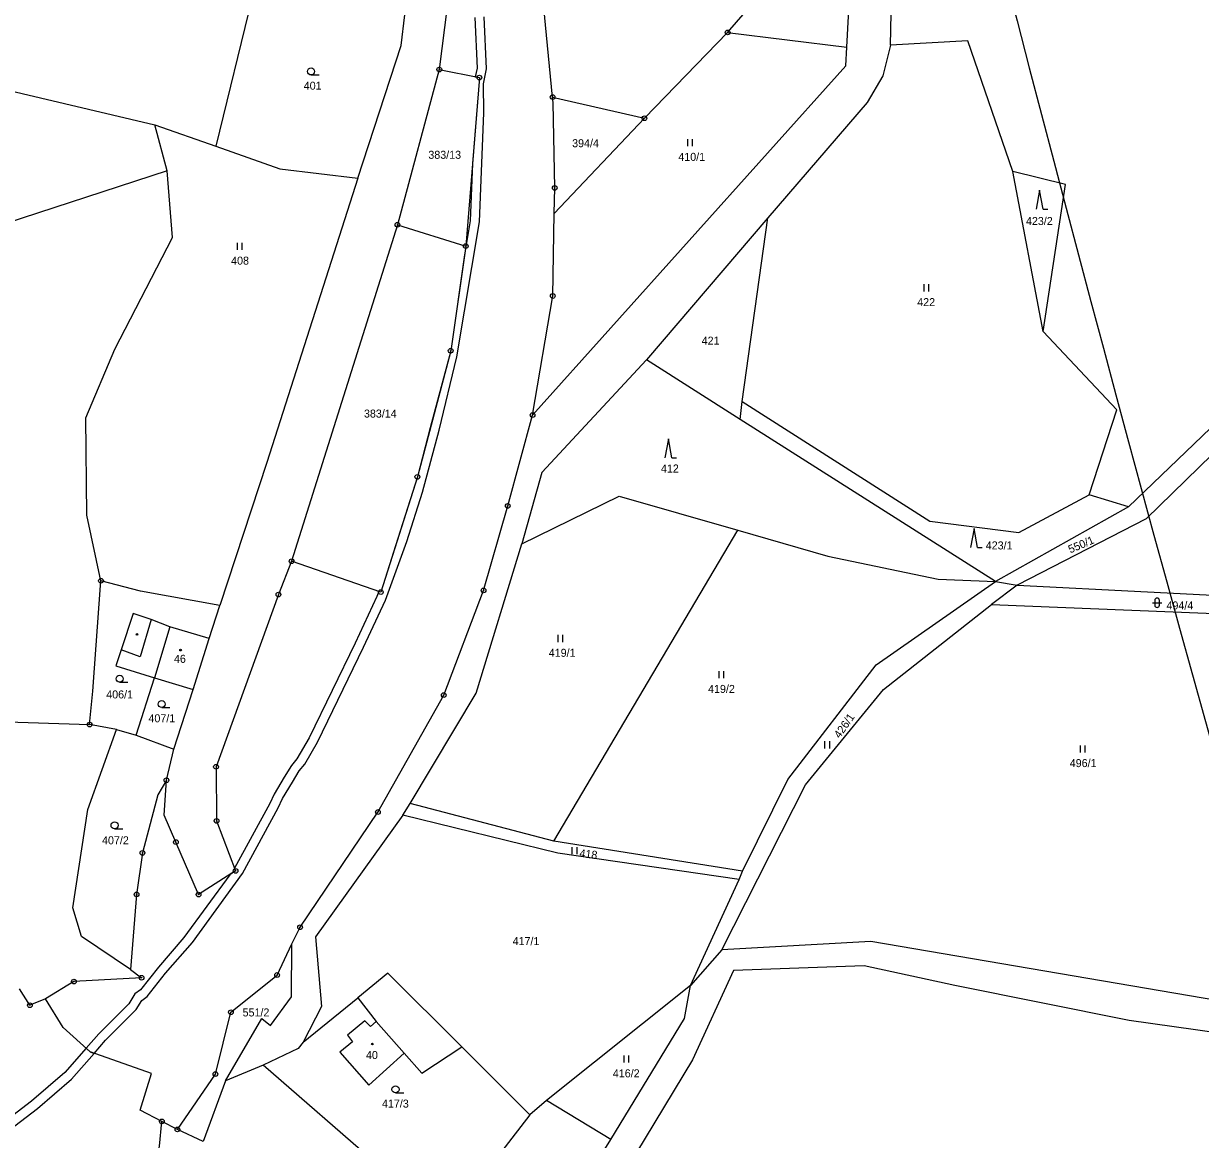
# Model space of a CAD drawing. Extents: x -680203 to -673936, y -1102717 to -1093650.
# Drawn here: x -677506.6 to -677256.6, y -1097345 to -1097107.9 of the extents above; entities that cross this region are included whole.
import ezdxf

# ---------------------------------------------------------------- set-up
doc = ezdxf.new("R2010")
doc.units = 0
for name, color, linetype in [('_Ideová část', 7, 'Continuous'), ('_Řešené území', 7, 'Continuous'), ('SOxx02xx_Koleje_param další_Popis10', 7, 'Continuous'), ('SOxxxxxx_Koleje_hlavní_body_Popis10', 7, 'Continuous'), ('SOxxxxxx_Koleje_LN_parametry_Popis10', 7, 'Continuous'), ('SOxxxxxx_Koleje_param další_Popis10', 7, 'Continuous'), ('SOxxxxxx_Osa_bod_P', 7, 'Continuous'), ('SOxxxxxx_Staničení_Popis10', 7, 'Continuous'), ('x_prac', 7, 'Continuous')]:
    doc.layers.add(name, color=color, linetype=linetype)

msp = doc.modelspace()

# ---------------------------------------------------------------- linework, layer by layer
at = {"layer": '_Ideová část'}
msp.add_circle((-677321.69, -1096651.16), 1076.75, dxfattribs=at)
at = {"layer": '_Řešené území'}
for radius, start, end in [(8402.25, 187.102556, 195.801382), (8602.25, 187.075524, 195.834409)]:
    msp.add_arc((-668968.6, -1094948.57), radius, start, end, dxfattribs=at)
at = {"layer": 'SOxx02xx_Koleje_param další_Popis10'}
for centre, radius in [((-677357.04, -1097109.76), 0.5), ((-677357.04, -1097109.76), 0.0303), ((-677418.29, -1097117.66), 0.5), ((-677418.29, -1097117.66), 0.0303), ((-677409.78, -1097119.37), 0.5), ((-677409.78, -1097119.37), 0.0303), ((-677394.23, -1097123.5), 0.5), ((-677394.23, -1097123.5), 0.0303), ((-677374.72, -1097128.01), 0.5), ((-677374.72, -1097128.01), 0.0303), ((-677393.78, -1097142.81), 0.5), ((-677393.78, -1097142.81), 0.0303), ((-677427.18, -1097150.63), 0.5), ((-677427.18, -1097150.63), 0.0303), ((-677412.68, -1097155.18), 0.5), ((-677412.68, -1097155.18), 0.0303), ((-677394.18, -1097165.77), 0.5), ((-677394.18, -1097165.77), 0.0303), ((-677415.88, -1097177.39), 0.5), ((-677415.88, -1097177.39), 0.0303), ((-677398.49, -1097191.07), 0.5), ((-677398.49, -1097191.07), 0.0303), ((-677422.96, -1097204.2), 0.5), ((-677422.96, -1097204.2), 0.0303), ((-677403.76, -1097210.38), 0.5), ((-677403.76, -1097210.38), 0.0303), ((-677449.69, -1097222.13), 0.5), ((-677449.69, -1097222.13), 0.0303), ((-677490.16, -1097226.27), 0.5), ((-677490.16, -1097226.27), 0.0303), ((-677430.72, -1097228.69), 0.5), ((-677408.89, -1097228.32), 0.5), ((-677408.89, -1097228.32), 0.0303), ((-677452.48, -1097229.2), 0.5), ((-677452.48, -1097229.2), 0.0303), ((-677430.72, -1097228.69), 0.0303), ((-677417.36, -1097250.55), 0.5), ((-677417.36, -1097250.55), 0.0303), ((-677492.58, -1097256.83), 0.5), ((-677492.58, -1097256.83), 0.0303), ((-677465.73, -1097265.79), 0.5), ((-677465.73, -1097265.79), 0.0303), ((-677476.25, -1097268.65), 0.5), ((-677476.25, -1097268.65), 0.0303), ((-677431.33, -1097275.4), 0.5), ((-677431.33, -1097275.4), 0.0303), ((-677465.6, -1097277.29), 0.5), ((-677465.6, -1097277.29), 0.0303), ((-677474.26, -1097281.79), 0.5), ((-677474.26, -1097281.79), 0.0303), ((-677481.36, -1097284.09), 0.5), ((-677481.36, -1097284.09), 0.0303), ((-677461.56, -1097287.92), 0.5), ((-677461.56, -1097287.92), 0.0303), ((-677482.59, -1097292.9), 0.5), ((-677482.59, -1097292.9), 0.0303), ((-677469.43, -1097292.94), 0.5), ((-677469.43, -1097292.94), 0.0303), ((-677447.88, -1097299.89), 0.5), ((-677447.88, -1097299.89), 0.0303), ((-677481.54, -1097310.6), 0.5), ((-677481.54, -1097310.6), 0.0303), ((-677452.74, -1097310.03), 0.5), ((-677452.74, -1097310.03), 0.0303), ((-677495.9, -1097311.42), 0.5), ((-677495.9, -1097311.42), 0.0303), ((-677505.27, -1097316.44), 0.5), ((-677505.27, -1097316.44), 0.5), ((-677505.27, -1097316.44), 0.0303), ((-677505.27, -1097316.44), 0.0303), ((-677462.56, -1097317.93), 0.5), ((-677462.56, -1097317.93), 0.0303), ((-677465.84, -1097331.07), 0.5), ((-677465.84, -1097331.07), 0.0303), ((-677477.23, -1097341.14), 0.5), ((-677477.23, -1097341.14), 0.5), ((-677477.23, -1097341.14), 0.0303), ((-677477.23, -1097341.14), 0.0303), ((-677473.93, -1097342.84), 0.5), ((-677473.93, -1097342.84), 0.5), ((-677473.93, -1097342.84), 0.0303), ((-677473.93, -1097342.84), 0.0303)]:
    msp.add_circle(centre, radius, dxfattribs=at)
at = {"layer": 'SOxxxxxx_Koleje_hlavní_body_Popis10'}
for p, q in [((-677445.54, -1097118.81), (-677443.79, -1097118.81)), ((-677365.49, -1097133.94), (-677365.49, -1097132.44)), ((-677364.49, -1097133.94), (-677364.49, -1097132.44)), ((-677290.77, -1097143.29), (-677291.52, -1097147.29)), ((-677290.02, -1097147.29), (-677290.77, -1097143.29)), ((-677290.02, -1097147.29), (-677289.02, -1097147.29)), ((-677461.16, -1097155.99), (-677461.16, -1097154.49)), ((-677460.16, -1097155.99), (-677460.16, -1097154.49)), ((-677315.33, -1097164.79), (-677315.33, -1097163.29)), ((-677314.33, -1097164.79), (-677314.33, -1097163.29)), ((-677369.63, -1097196.14), (-677370.38, -1097200.14)), ((-677368.88, -1097200.14), (-677369.63, -1097196.14)), ((-677368.88, -1097200.14), (-677367.88, -1097200.14)), ((-677304.71, -1097215.19), (-677305.46, -1097219.19)), ((-677303.96, -1097219.19), (-677304.71, -1097215.19)), ((-677303.96, -1097219.19), (-677302.96, -1097219.19)), ((-677266.32, -1097230.44), (-677266.32, -1097231.44)), ((-677265.32, -1097231.44), (-677265.32, -1097230.44)), ((-677266.82, -1097230.94), (-677264.82, -1097230.94)), ((-677393.04, -1097239.29), (-677393.04, -1097237.79)), ((-677392.04, -1097239.29), (-677392.04, -1097237.79)), ((-677358.82, -1097246.98), (-677358.82, -1097245.48)), ((-677357.82, -1097246.98), (-677357.82, -1097245.48)), ((-677486.2, -1097247.83), (-677484.45, -1097247.83)), ((-677477.26, -1097253.22), (-677475.51, -1097253.22)), ((-677336.37, -1097261.88), (-677336.37, -1097260.38)), ((-677335.37, -1097261.88), (-677335.37, -1097260.38)), ((-677282.06, -1097262.74), (-677282.06, -1097261.24)), ((-677281.06, -1097262.74), (-677281.06, -1097261.24)), ((-677487.28, -1097278.98), (-677485.53, -1097278.98)), ((-677390.04, -1097284.34), (-677390.04, -1097282.84)), ((-677389.04, -1097284.34), (-677389.04, -1097282.84)), ((-677379.05, -1097328.65), (-677379.05, -1097327.15)), ((-677378.05, -1097328.65), (-677378.05, -1097327.15)), ((-677427.6, -1097335.07), (-677425.85, -1097335.07))]:
    msp.add_line(p, q, dxfattribs=at)
for centre in [(-677445.54, -1097118.06), (-677486.2, -1097247.08), (-677477.26, -1097252.47), (-677487.28, -1097278.23), (-677427.6, -1097334.32)]:
    msp.add_circle(centre, 0.75, dxfattribs=at)
for centre, start, end in [((-677265.82, -1097230.44), 0, 180), ((-677265.82, -1097231.44), 180, 359.9879)]:
    msp.add_arc(centre, 0.5, start, end, dxfattribs=at)
at = {"layer": 'SOxxxxxx_Koleje_LN_parametry_Popis10'}
for points in [[(-677410.75, -1097106.63), (-677410.26, -1097117.37), (-677410.65, -1097119.2), (-677409.78, -1097119.37), (-677411.26, -1097137.6), (-677411.73, -1097149.83), (-677412.95, -1097157.05), (-677415.88, -1097177.39), (-677420.21, -1097193.79), (-677422.96, -1097204.2), (-677427.1, -1097217.27), (-677430.72, -1097228.69), (-677431.17, -1097228.53), (-677431.57, -1097229.63), (-677436.19, -1097239.54), (-677445.93, -1097259.65), (-677448.53, -1097264.09), (-677449.68, -1097265.51), (-677451.22, -1097268.02), (-677453.35, -1097271.59), (-677454.33, -1097273.56), (-677461.79, -1097287.3), (-677461.56, -1097287.92), (-677462.82, -1097288.72), (-677472.57, -1097302.07), (-677477.98, -1097308.38), (-677481.77, -1097313.16), (-677482.99, -1097314.06), (-677484.28, -1097316.14), (-677490.63, -1097322.52), (-677493.33, -1097325.6), (-677492.49, -1097326.37), (-677491.62, -1097326.68), (-677489.17, -1097323.88), (-677482.7, -1097317.38), (-677481.49, -1097315.44), (-677480.37, -1097314.6)], [(-677480.37, -1097314.6), (-677476.44, -1097309.66), (-677470.75, -1097303.09), (-677460.13, -1097288.45), (-677452.55, -1097274.48), (-677451.59, -1097272.55), (-677449.5, -1097269.06), (-677448.06, -1097266.67), (-677446.87, -1097265.21), (-677444.17, -1097260.59), (-677434.39, -1097240.4), (-677429.71, -1097230.39), (-677425.22, -1097217.9), (-677421.88, -1097207.43), (-677418.29, -1097194.29), (-677414.58, -1097178.71), (-677409.73, -1097150.03), (-677408.84, -1097126.88), (-677408.93, -1097120.72), (-677408.26, -1097117.53), (-677408.75, -1097106.47)], [(-677514.83, -1097346.87), (-677503.68, -1097338.41), (-677496.4, -1097332.14), (-677491.62, -1097326.68), (-677492.49, -1097326.37), (-677493.33, -1097325.6), (-677497.82, -1097330.72), (-677504.94, -1097336.85), (-677515.99, -1097345.23)]]:
    msp.add_lwpolyline(points, dxfattribs=at)
at = {"layer": 'SOxxxxxx_Koleje_param další_Popis10'}
for centre in [(-677482.53, -1097237.67), (-677473.26, -1097241.01), (-677432.51, -1097324.7)]:
    msp.add_circle(centre, 0.175, dxfattribs=at)
at = {"layer": 'SOxxxxxx_Staničení_Popis10'}
for p, q in [((-677479.53, -1097234.48), (-677481.83, -1097242.4)), ((-677475.51, -1097236.08), (-677478.81, -1097246.9)), ((-677481.83, -1097242.4), (-677485.88, -1097240.94)), ((-677431.71, -1097319.93), (-677425.73, -1097326.67))]:
    msp.add_line(p, q, dxfattribs=at)
at = {"layer": 'x_prac'}
for p, q in [((-677322.42, -1097112.45), (-677321.65, -1097076.09)), ((-677331.72, -1097112.89), (-677330.3, -1097087.72)), ((-677457.6, -1097100.49), (-677465.78, -1097133.95)), ((-677357.04, -1097109.76), (-677351.84, -1097103.76)), ((-677374.72, -1097128.01), (-677357.04, -1097109.76)), ((-677357.04, -1097109.76), (-677331.72, -1097112.89)), ((-677418.29, -1097117.66), (-677427.18, -1097150.63)), ((-677394.23, -1097123.5), (-677374.72, -1097128.01)), ((-677393.87, -1097148.22), (-677374.72, -1097128.01)), ((-677478.73, -1097129.39), (-677465.78, -1097133.95)), ((-677476.12, -1097139.16), (-677478.73, -1097129.39)), ((-677192.46, -1097134.11), (-677271.89, -1097210.57)), ((-677290.02, -1097173.3), (-677296.49, -1097139.35)), ((-677427.18, -1097150.63), (-677449.69, -1097222.13)), ((-677427.18, -1097150.63), (-677412.68, -1097155.18)), ((-677348.48, -1097149.16), (-677374.27, -1097179.36)), ((-677353.97, -1097188.21), (-677348.48, -1097149.16)), ((-677354.4, -1097192.01), (-677374.27, -1097179.36)), ((-677354.4, -1097192.01), (-677353.97, -1097188.21)), ((-677300.16, -1097226.41), (-677354.4, -1097192.01)), ((-677271.89, -1097210.57), (-677280.25, -1097207.99)), ((-677271.89, -1097210.57), (-677300.16, -1097226.41)), ((-677393.99, -1097281.61), (-677354.9, -1097215.52)), ((-677295.53, -1097227.18), (-677300.99, -1097231.32)), ((-677300.16, -1097226.41), (-677295.53, -1097227.18)), ((-677467.19, -1097238.54), (-677464.91, -1097231.54)), ((-677470.61, -1097249.4), (-677467.19, -1097238.54)), ((-677482.71, -1097259.06), (-677478.81, -1097246.9)), ((-677478.81, -1097246.9), (-677470.61, -1097249.4)), ((-677474.67, -1097262.02), (-677470.61, -1097249.4)), ((-677536.12, -1097255.38), (-677492.58, -1097256.83)), ((-677486.84, -1097257.88), (-677492.58, -1097256.83)), ((-677486.84, -1097257.88), (-677482.71, -1097259.06)), ((-677482.71, -1097259.06), (-677474.67, -1097262.02)), ((-677476.25, -1097268.65), (-677474.67, -1097262.02)), ((-677426.03, -1097276.09), (-677424.49, -1097273.56)), ((-677393.99, -1097281.61), (-677424.49, -1097273.56)), ((-677353.88, -1097288), (-677393.99, -1097281.61)), ((-677354.63, -1097289.72), (-677353.88, -1097288)), ((-677364.91, -1097312.26), (-677354.63, -1097289.72)), ((-677358.26, -1097304.67), (-677364.91, -1097312.26)), ((-677364.91, -1097312.26), (-677395.52, -1097336.71)), ((-677447.18, -1097324.3), (-677435.57, -1097314.89)), ((-677413.48, -1097325.29), (-677399.06, -1097339.71)), ((-677455.73, -1097329.2), (-677463.7, -1097332.53)), ((-677416.94, -1097362.86), (-677455.73, -1097329.2)), ((-677463.7, -1097332.53), (-677468.48, -1097345.43)), ((-677395.52, -1097336.71), (-677399.06, -1097339.71)), ((-677381.89, -1097344.96), (-677395.52, -1097336.71)), ((-677399.06, -1097339.71), (-677416.94, -1097362.86)), ((-677473.93, -1097342.84), (-677477.23, -1097341.14)), ((-677473.93, -1097342.84), (-677477.23, -1097341.14)), ((-677468.48, -1097345.43), (-677473.93, -1097342.84)), ((-677468.48, -1097345.43), (-677473.93, -1097342.84))]:
    msp.add_line(p, q, dxfattribs=at)
for points in [[(-677443.17, -1096962.7), (-677427.52, -1097009.03), (-677420.49, -1097035.16), (-677416.24, -1097062.08), (-677415.32, -1097075.02), (-677414.11, -1097075.16), (-677415.48, -1097095.28), (-677418.29, -1097117.66)], [(-677394.23, -1097123.5), (-677397.35, -1097091.2), (-677400.8, -1097065.61)], [(-677435.58, -1097140.74), (-677426.43, -1097112.56), (-677425.6, -1097106.02)], [(-677540.95, -1097112.38), (-677512.05, -1097121.58), (-677478.73, -1097129.39)], [(-677398.49, -1097191.07), (-677331.95, -1097116.86), (-677331.72, -1097112.89)], [(-677322.42, -1097112.45), (-677324.11, -1097119.03), (-677327.41, -1097124.65), (-677348.48, -1097149.16)], [(-677296.49, -1097139.35), (-677306.03, -1097111.53), (-677322.42, -1097112.45)], [(-677418.29, -1097117.66), (-677409.78, -1097119.37), (-677412.68, -1097155.18)], [(-677393.87, -1097148.22), (-677393.78, -1097142.81), (-677394.12, -1097124.71), (-677394.23, -1097123.5)], [(-677465.78, -1097133.95), (-677452.16, -1097138.74), (-677435.58, -1097140.74)], [(-677476.12, -1097139.16), (-677541.43, -1097160.47), (-677544.87, -1097154.47), (-677554.03, -1097153.87), (-677561.98, -1097136.26)], [(-677490.16, -1097226.27), (-677493.2, -1097212.35), (-677493.36, -1097191.63), (-677487.22, -1097177.07), (-677474.98, -1097153.33), (-677476.12, -1097139.16)], [(-677435.58, -1097140.74), (-677454.9, -1097201.12), (-677464.91, -1097231.54)], [(-677290.02, -1097173.3), (-677285.24, -1097142.1), (-677296.49, -1097139.35)], [(-677192.37, -1097139.27), (-677268.15, -1097213.08), (-677295.53, -1097227.18)], [(-677398.49, -1097191.07), (-677394.18, -1097165.77), (-677393.87, -1097148.22)], [(-677412.68, -1097155.18), (-677415.88, -1097177.39), (-677422.96, -1097204.2), (-677430.72, -1097228.69), (-677449.69, -1097222.13)], [(-677280.25, -1097207.99), (-677274.36, -1097189.94), (-677290.02, -1097173.3)], [(-677374.27, -1097179.36), (-677396.48, -1097203.25), (-677400.76, -1097218.43)], [(-677353.97, -1097188.21), (-677314.07, -1097213.61), (-677295.18, -1097216.01), (-677280.25, -1097207.99)], [(-677449.61, -1097303.43), (-677447.88, -1097299.89), (-677431.33, -1097275.4), (-677417.36, -1097250.55), (-677408.89, -1097228.32), (-677403.76, -1097210.38), (-677398.49, -1097191.07)], [(-677400.76, -1097218.43), (-677380.09, -1097208.3), (-677354.9, -1097215.52)], [(-677354.9, -1097215.52), (-677335.76, -1097221.06), (-677312.35, -1097225.92), (-677300.16, -1097226.41)], [(-677424.49, -1097273.56), (-677410.43, -1097250.12), (-677400.76, -1097218.43)], [(-677449.69, -1097222.13), (-677452.48, -1097229.2), (-677465.73, -1097265.79), (-677465.6, -1097277.29), (-677461.56, -1097287.92), (-677469.43, -1097292.94), (-677474.26, -1097281.79), (-677476.77, -1097276.07), (-677476.25, -1097268.65)], [(-677295.53, -1097227.18), (-677240.14, -1097230.03), (-677200.95, -1097222.68)], [(-677492.58, -1097256.83), (-677491.93, -1097249.74), (-677490.16, -1097226.27)], [(-677464.91, -1097231.54), (-677481.77, -1097228.48), (-677490.16, -1097226.27)], [(-677353.88, -1097288), (-677344.23, -1097268.46), (-677325.46, -1097244.1), (-677300.16, -1097226.41)], [(-677300.99, -1097231.32), (-677241.34, -1097233.71), (-677203.26, -1097227.87)], [(-677467.19, -1097238.54), (-677475.51, -1097236.08), (-677479.53, -1097234.48), (-677483.33, -1097233.23), (-677485.88, -1097240.94), (-677487, -1097244.36), (-677478.81, -1097246.9)], [(-677358.26, -1097304.67), (-677340.5, -1097269.6), (-677323.97, -1097249.35), (-677300.99, -1097231.32)], [(-677483.92, -1097308.85), (-677494.3, -1097301.84), (-677496.17, -1097295.79), (-677492.97, -1097274.88), (-677486.84, -1097257.88)], [(-677476.25, -1097268.65), (-677478.07, -1097271.74), (-677481.36, -1097284.09), (-677482.59, -1097292.9), (-677483.92, -1097308.85)], [(-677426.03, -1097276.09), (-677444.62, -1097301.92), (-677443.3, -1097316.7), (-677447.18, -1097324.3)], [(-677354.63, -1097289.72), (-677393.13, -1097284.11), (-677426.03, -1097276.09)], [(-677237.32, -1097318.17), (-677326.63, -1097302.88), (-677358.26, -1097304.67)], [(-677473.93, -1097342.84), (-677465.84, -1097331.07), (-677462.56, -1097317.93), (-677452.74, -1097310.03), (-677449.61, -1097303.43)], [(-677463.7, -1097332.53), (-677455.97, -1097319.26), (-677454.18, -1097320.76), (-677449.7, -1097314.66), (-677449.61, -1097303.43)], [(-677238.03, -1097324.42), (-677271.73, -1097319.66), (-677308.79, -1097312.27), (-677328.02, -1097308.1), (-677355.77, -1097309.04), (-677364.49, -1097328.03), (-677392.64, -1097374.56), (-677407.38, -1097398.55), (-677412.83, -1097398.29), (-677423.75, -1097392.88)], [(-677483.92, -1097308.85), (-677481.54, -1097310.6), (-677495.9, -1097311.42), (-677501.92, -1097315.06)], [(-677413.48, -1097325.29), (-677429.25, -1097309.67), (-677435.57, -1097314.89)], [(-677501.92, -1097315.06), (-677505.27, -1097316.44), (-677507.46, -1097312.99)], [(-677501.92, -1097315.06), (-677505.27, -1097316.44), (-677507.46, -1097312.99)], [(-677381.89, -1097344.96), (-677366.18, -1097319.3), (-677364.91, -1097312.26)], [(-677477.23, -1097341.14), (-677481.87, -1097338.76), (-677479.45, -1097330.98), (-677492.49, -1097326.37), (-677498.22, -1097321.16), (-677501.92, -1097315.06)], [(-677477.23, -1097341.14), (-677481.87, -1097338.76), (-677479.45, -1097330.98), (-677492.49, -1097326.37), (-677498.22, -1097321.16), (-677501.92, -1097315.06)], [(-677435.57, -1097314.89), (-677431.71, -1097319.93), (-677432.92, -1097320.96), (-677434.11, -1097319.75), (-677437.81, -1097322.82), (-677436.71, -1097324.2), (-677439.41, -1097326.43), (-677433.27, -1097333.42), (-677425.73, -1097326.67), (-677422.04, -1097330.87), (-677413.48, -1097325.29)], [(-677447.18, -1097324.3), (-677448.31, -1097325.63), (-677455.73, -1097329.2)], [(-677566.2, -1097406.64), (-677557.1, -1097396.99), (-677535.48, -1097385.67), (-677526.3, -1097381.43), (-677519.67, -1097379.39), (-677511.87, -1097374.55), (-677491.41, -1097366.85), (-677485.22, -1097363.88), (-677479.73, -1097357.6), (-677477.72, -1097346.38), (-677477.23, -1097341.14)], [(-677422.9, -1097388.76), (-677412.23, -1097393.8), (-677381.89, -1097344.96)]]:
    msp.add_lwpolyline(points, dxfattribs=at)

# ---------------------------------------------------------------- texts
at = {"layer": 'SOxxxxxx_Osa_bod_P'}
for s, p in [('401', (-677447.09, -1097121.94)), ('394/4', (-677390.08, -1097134.16)), ('383/13', (-677420.62, -1097136.62)), ('410/1', (-677367.52, -1097137.06)), ('423/2', (-677293.67, -1097150.69)), ('408', (-677462.52, -1097159.11)), ('422', (-677316.77, -1097167.92)), ('421', (-677362.57, -1097176.11)), ('383/14', (-677434.3, -1097191.6)), ('412', (-677371.21, -1097203.27)), ('423/1', (-677302.21, -1097219.61)), ('494/4', (-677263.82, -1097232.36)), ('419/1', (-677395.04, -1097242.42)), ('46', (-677474.66, -1097243.71)), ('419/2', (-677361.2, -1097250.1)), ('406/1', (-677489.05, -1097251.27)), ('407/1', (-677480.08, -1097256.34)), ('496/1', (-677284.37, -1097265.86)), ('407/2', (-677489.94, -1097282.26)), ('417/1', (-677402.72, -1097303.67)), ('551/2', (-677460.08, -1097318.83)), ('40', (-677433.87, -1097327.88)), ('416/2', (-677381.43, -1097331.77)), ('417/3', (-677430.47, -1097338.2))]:
    msp.add_text(s, height=1.7, dxfattribs=at).set_placement(p)
for s, rotation, p in [('550/1', 23, (-677284.26, -1097220.47)), ('426/1', 55, (-677333.23, -1097259.87)), ('418', 353, (-677388.59, -1097284.95))]:
    msp.add_text(s, height=1.7, rotation=rotation, dxfattribs=at).set_placement(p)

doc.saveas('drawing.dxf')
